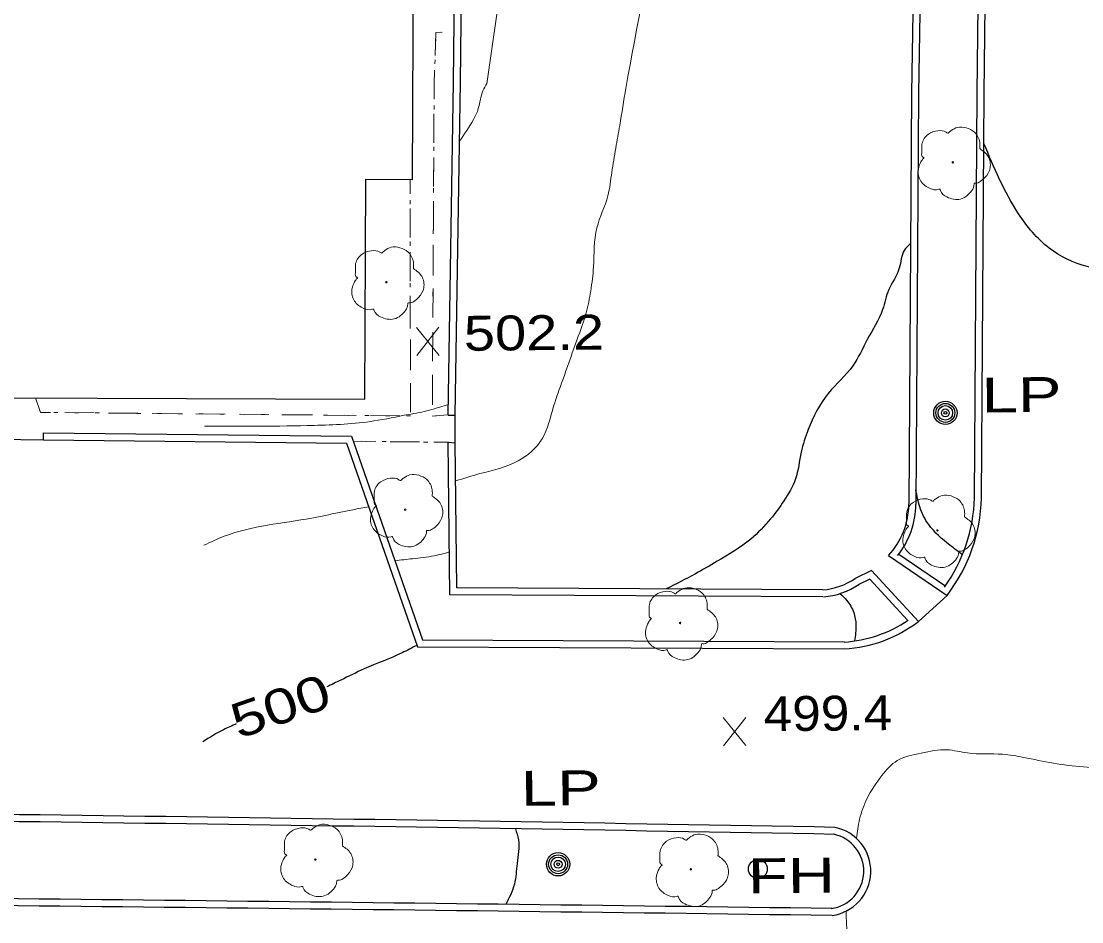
# Model space of a CAD drawing. Extents: x 2362213 to 2366494, y 6968794 to 6978110.
# Drawn here: x 2364097.3 to 2364243, y 6974633.7 to 6974757.5 of the extents above; entities that cross this region are included whole.
import ezdxf
from ezdxf.enums import TextEntityAlignment as Align

# ---------------------------------------------------------------- set-up
doc = ezdxf.new("R2010")
doc.units = 0
doc.header["$LTSCALE"] = 1.9
doc.linetypes.add('DOTTED', pattern=[1.5, 0.3, -1.2])
for name, color, linetype, lineweight in [('11', 7, 'Continuous', 25), ('13', 7, 'Continuous', 13), ('2', 7, 'Continuous', 25), ('20', 7, 'Continuous', 25), ('29', 7, 'Continuous', 13), ('31', 7, 'Continuous', 25), ('35', 7, 'Continuous', 13)]:
    doc.layers.add(name, color=color, linetype=linetype, lineweight=lineweight)

msp = doc.modelspace()

# ---------------------------------------------------------------- linework, layer by layer
at = {"layer": '11'}
msp.add_lwpolyline([(2364144.499, 6974705.543), (2364144.65, 6974735.807), (2364151.03, 6974735.778), (2364151.301, 6974795.572), (2364145.771, 6974795.6), (2364145.92, 6974826.173), (2364151.409, 6974826.146), (2364152.012, 6974945.557), (2364147.142, 6974945.58), (2364147.239, 6974965.852), (2364153.059, 6974965.828), (2364153.569, 6975085.578), (2364148.939, 6975085.594), (2364149.041, 6975115.776), (2364154.952, 6975115.753), (2364155.191, 6975175.679), (2364150.001, 6975175.699), (2364150.119, 6975205.342), (2364048.33, 6975205.742), (2364046.369, 6974705.929)], close=True, dxfattribs=at)
at = {"layer": '13'}
for p, q in [((2364154.016, 6974748.796), (2364154.087, 6974750.797)), ((2364154.016, 6974748.796), (2364154.005, 6974746.796)), ((2364153.994, 6974744.796), (2364153.972, 6974740.796)), ((2364153.961, 6974738.796), (2364153.939, 6974734.796)), ((2364150.7, 6974735.775), (2364150.709, 6974733.775)), ((2364153.928, 6974732.794), (2364153.907, 6974728.794)), ((2364150.708, 6974731.774), (2364150.716, 6974727.774)), ((2364153.896, 6974726.794), (2364153.874, 6974722.793)), ((2364150.725, 6974725.774), (2364150.733, 6974721.774)), ((2364153.863, 6974720.793), (2364153.841, 6974716.794)), ((2364150.732, 6974719.774), (2364150.74, 6974715.774)), ((2364153.83, 6974714.794), (2364153.808, 6974710.792)), ((2364150.749, 6974713.774), (2364150.758, 6974709.773)), ((2364150.757, 6974707.773), (2364150.765, 6974703.773)), ((2364153.797, 6974708.792), (2364153.775, 6974704.792)), ((2364107.284, 6974703.669), (2364103.283, 6974703.711)), ((2364113.284, 6974703.616), (2364109.284, 6974703.648)), ((2364119.285, 6974703.563), (2364115.285, 6974703.595)), ((2364125.286, 6974703.51), (2364121.287, 6974703.542)), ((2364131.287, 6974703.448), (2364127.286, 6974703.489)), ((2364137.288, 6974703.395), (2364133.287, 6974703.427)), ((2364143.29, 6974703.332), (2364139.288, 6974703.374)), ((2364149.289, 6974703.269), (2364145.29, 6974703.311)), ((2364154.21, 6974703.276), (2364155.958, 6974703.412)), ((2364145.994, 6974699.737), (2364142.922, 6974699.778)), ((2364151.994, 6974699.675), (2364147.993, 6974699.716)), ((2364155.994, 6974699.633), (2364153.994, 6974699.654))]:
    msp.add_line(p, q, dxfattribs=at)
at = {"layer": '13', "linetype": 'DOTTED'}
msp.add_line((2364155.994, 6974699.633), (2364142.922, 6974699.778), dxfattribs=at)
for points in [[(2364154.016, 6974748.796), (2364154.268, 6974755.95), (2364156.736, 6974756.173)], [(2364154.016, 6974748.796), (2364153.76, 6974703.241), (2364155.958, 6974703.412)], [(2364150.7, 6974735.775), (2364150.77, 6974703.253), (2364099.944, 6974703.739), (2364099.245, 6974705.722)]]:
    msp.add_lwpolyline(points, dxfattribs=at)
at = {"layer": '13'}
for points in [[(2364154.158, 6974752.798), (2364154.268, 6974755.95), (2364155.107, 6974756.028)], [(2364101.283, 6974703.732), (2364099.944, 6974703.739), (2364099.245, 6974705.722)]]:
    msp.add_lwpolyline(points, dxfattribs=at)
at = {"layer": '2'}
for p, q in [((2364155.959, 6974703.382), (2364156.663, 6974749.151)), ((2364219.62, 6974747.611), (2364219.238, 6974691.125)), ((2364220.581, 6974747.6), (2364220.198, 6974691.115)), ((2364228.25, 6974691.981), (2364228.65, 6974747.647)), ((2364229.211, 6974691.97), (2364229.611, 6974747.636)), ((2364155.959, 6974703.382), (2364156.919, 6974703.372)), ((2364094.067, 6974700.083), (2364100.329, 6974699.993)), ((2364100.329, 6974699.993), (2364100.34, 6974700.953)), ((2364155.964, 6974699.632), (2364156.925, 6974699.541)), ((2364216.456, 6974684.078), (2364224.488, 6974678.594)), ((2364217.884, 6974684.261), (2364224.205, 6974679.951)), ((2364224.488, 6974678.594), (2364220.562, 6974674.996))]:
    msp.add_line(p, q, dxfattribs=at)
for points in [[(2364221.858, 6974924.261), (2364221.316, 6974849.932), (2364219.62, 6974747.611)], [(2364222.818, 6974924.25), (2364222.276, 6974849.922), (2364220.581, 6974747.59)], [(2364228.65, 6974747.647), (2364229.767, 6974847.793), (2364230.8, 6974923.046)], [(2364229.611, 6974747.636), (2364230.727, 6974847.782), (2364231.761, 6974923.035)], [(2364156.663, 6974749.151), (2364158.43, 6974908.005), (2364171.521, 6974909.05)], [(2364157.623, 6974749.14), (2364159.379, 6974907.114), (2364171.6, 6974908.091)], [(2364156.925, 6974699.611), (2364156.919, 6974703.372), (2364157.623, 6974749.14)], [(2364100.34, 6974700.953), (2364142.676, 6974700.486), (2364152.403, 6974672.488), (2364210.399, 6974672.18)], [(2364100.329, 6974699.993), (2364141.995, 6974699.529), (2364151.722, 6974671.532), (2364210.398, 6974671.22)], [(2364207.429, 6974678.381), (2364156.184, 6974678.673), (2364155.964, 6974699.632)], [(2364207.43, 6974679.341), (2364157.135, 6974679.633), (2364156.924, 6974699.641)], [(2364220.562, 6974674.996), (2364214.096, 6974682.015), (2364211.846, 6974680.894)], [(2364219.07, 6974675.202), (2364213.877, 6974680.833), (2364212.274, 6974680.038)]]:
    msp.add_lwpolyline(points, dxfattribs=at)
for centre, radius, start, end in [((2364206.419, 6974692.496), 21.838, 324.2069, 358.67736), ((2364206.419, 6974692.496), 22.798, 322.42649, 358.67736), ((2364208.704, 6974691.212), 10.534, 317.37302, 359.52487), ((2364208.704, 6974691.212), 11.494, 321.49628, 359.52487), ((2364206.683, 6974688.529), 9.216, 274.64934, 304.06602), ((2364206.683, 6974688.529), 10.176, 274.64934, 304.06602), ((2364209.259, 6974689.85), 17.705, 273.49773, 303.99653), ((2364209.259, 6974689.85), 18.665, 273.49773, 307.27125), ((2363854.69, 6955410.083), 19239.878, 88.94454, 89.49226), ((2363854.69, 6955410.083), 19238.918, 88.94454, 89.49226), ((2364207.861, 6974640.673), 6.148, 277.81064, 78.45763), ((2364207.861, 6974640.673), 5.188, 277.81064, 78.45763), ((2363731.334, 6939123.04), 35515.71, 89.22985, 89.52592), ((2363731.334, 6939123.04), 35514.75, 89.22985, 89.52592)]:
    msp.add_arc(centre, radius, start, end, dxfattribs=at)
at = {"layer": '20'}
for centre, radius in [((2364224.259, 6974703.673), 1.6), ((2364224.259, 6974703.673), 1.3), ((2364224.259, 6974703.673), 1), ((2364224.259, 6974703.673), 0.539), ((2364224.259, 6974703.673), 0.192), ((2364171.048, 6974641.624), 1.6), ((2364171.048, 6974641.624), 1.3), ((2364171.048, 6974641.624), 1), ((2364171.048, 6974641.624), 0.539), ((2364171.048, 6974641.624), 0.192), ((2364198.495, 6974640.975), 1.3)]:
    msp.add_circle(centre, radius, dxfattribs=at)
at = {"layer": '29'}
for centre in [(2364225.271, 6974738.114), (2364147.455, 6974721.633), (2364150.033, 6974690.356), (2364223.173, 6974687.512), (2364187.813, 6974674.795), (2364137.7, 6974642.276), (2364189.295, 6974640.927)]:
    msp.add_circle(centre, 0.1, dxfattribs=at)
for points in [[(2364221.305, 6974738.687), (2364221.325, 6974738.697), (2364221.245, 6974738.767), (2364221.009, 6974739.394), (2364221.046, 6974740.675), (2364221.934, 6974741.973), (2364223.24, 6974742.456), (2364224.361, 6974742.267), (2364224.593, 6974742.139), (2364224.663, 6974742.139), (2364224.712, 6974742.18), (2364225.06, 6974742.473), (2364225.925, 6974742.921), (2364227.136, 6974742.853), (2364228.252, 6974742.264), (2364228.985, 6974740.841), (2364228.993, 6974739.981)], [(2364228.983, 6974740), (2364230.123, 6974738.941), (2364230.409, 6974737.354), (2364229.701, 6974736.027), (2364229.046, 6974735.481), (2364228.378, 6974735.264), (2364228.228, 6974735.253), (2364228.209, 6974735.143), (2364227.888, 6974734.24), (2364226.349, 6974733.074), (2364224.456, 6974733.357), (2364223.557, 6974734.299), (2364223.486, 6974734.428), (2364223.366, 6974734.407), (2364222.155, 6974734.525), (2364220.886, 6974735.523), (2364220.54, 6974737.16), (2364220.91, 6974738.184), (2364221.236, 6974738.627), (2364221.306, 6974738.677)], [(2364143.49, 6974722.205), (2364143.51, 6974722.215), (2364143.429, 6974722.284), (2364143.193, 6974722.912), (2364143.231, 6974724.192), (2364144.119, 6974725.491), (2364145.424, 6974725.973), (2364146.546, 6974725.784), (2364146.777, 6974725.656), (2364146.847, 6974725.657), (2364146.896, 6974725.697), (2364147.243, 6974725.99), (2364148.109, 6974726.439), (2364149.319, 6974726.37), (2364150.435, 6974725.781), (2364151.169, 6974724.358), (2364151.177, 6974723.498)], [(2364151.167, 6974723.518), (2364152.307, 6974722.459), (2364152.592, 6974720.871), (2364151.885, 6974719.545), (2364151.23, 6974718.999), (2364150.562, 6974718.783), (2364150.412, 6974718.771), (2364150.393, 6974718.661), (2364150.071, 6974717.758), (2364148.533, 6974716.593), (2364146.641, 6974716.875), (2364145.742, 6974717.817), (2364145.67, 6974717.946), (2364145.551, 6974717.925), (2364144.34, 6974718.043), (2364143.07, 6974719.041), (2364142.723, 6974720.677), (2364143.095, 6974721.701), (2364143.42, 6974722.144), (2364143.49, 6974722.195)], [(2364146.068, 6974690.929), (2364146.088, 6974690.939), (2364146.007, 6974691.008), (2364145.771, 6974691.636), (2364145.809, 6974692.916), (2364146.697, 6974694.215), (2364148.001, 6974694.697), (2364149.123, 6974694.508), (2364149.354, 6974694.38), (2364149.424, 6974694.381), (2364149.474, 6974694.421), (2364149.821, 6974694.715), (2364150.687, 6974695.163), (2364151.897, 6974695.094), (2364153.013, 6974694.505), (2364153.747, 6974693.082), (2364153.755, 6974692.222)], [(2364153.745, 6974692.242), (2364154.885, 6974691.183), (2364155.17, 6974689.595), (2364154.462, 6974688.268), (2364153.808, 6974687.721), (2364153.14, 6974687.505), (2364152.99, 6974687.493), (2364152.971, 6974687.383), (2364152.649, 6974686.48), (2364151.11, 6974685.315), (2364149.218, 6974685.597), (2364148.319, 6974686.539), (2364148.247, 6974686.668), (2364148.128, 6974686.647), (2364146.917, 6974686.766), (2364145.648, 6974687.764), (2364145.302, 6974689.401), (2364145.673, 6974690.425), (2364145.998, 6974690.868), (2364146.068, 6974690.919)], [(2364219.207, 6974688.084), (2364219.227, 6974688.094), (2364219.146, 6974688.163), (2364218.91, 6974688.791), (2364218.948, 6974690.073), (2364219.836, 6974691.371), (2364221.141, 6974691.854), (2364222.263, 6974691.664), (2364222.494, 6974691.536), (2364222.564, 6974691.537), (2364222.614, 6974691.578), (2364222.961, 6974691.871), (2364223.827, 6974692.319), (2364225.038, 6974692.251), (2364226.153, 6974691.661), (2364226.887, 6974690.238), (2364226.895, 6974689.378)], [(2364226.885, 6974689.398), (2364228.025, 6974688.338), (2364228.31, 6974686.751), (2364227.603, 6974685.424), (2364226.948, 6974684.878), (2364226.28, 6974684.661), (2364226.13, 6974684.65), (2364226.111, 6974684.54), (2364225.79, 6974683.636), (2364224.251, 6974682.472), (2364222.358, 6974682.754), (2364221.459, 6974683.695), (2364221.388, 6974683.825), (2364221.268, 6974683.803), (2364220.057, 6974683.922), (2364218.787, 6974684.92), (2364218.442, 6974686.557), (2364218.812, 6974687.58), (2364219.138, 6974688.023), (2364219.207, 6974688.074)], [(2364183.847, 6974675.367), (2364183.867, 6974675.377), (2364183.786, 6974675.446), (2364183.55, 6974676.074), (2364183.588, 6974677.354), (2364184.475, 6974678.653), (2364185.781, 6974679.135), (2364186.903, 6974678.946), (2364187.134, 6974678.818), (2364187.204, 6974678.819), (2364187.255, 6974678.859), (2364187.602, 6974679.153), (2364188.468, 6974679.601), (2364189.678, 6974679.532), (2364190.794, 6974678.943), (2364191.528, 6974677.52), (2364191.536, 6974676.66)], [(2364191.526, 6974676.68), (2364192.666, 6974675.621), (2364192.951, 6974674.033), (2364192.243, 6974672.708), (2364191.589, 6974672.161), (2364190.921, 6974671.945), (2364190.771, 6974671.933), (2364190.752, 6974671.823), (2364190.43, 6974670.92), (2364188.891, 6974669.756), (2364186.998, 6974670.037), (2364186.099, 6974670.979), (2364186.027, 6974671.108), (2364185.908, 6974671.087), (2364184.696, 6974671.206), (2364183.427, 6974672.204), (2364183.081, 6974673.839), (2364183.451, 6974674.863), (2364183.777, 6974675.306), (2364183.847, 6974675.357)], [(2364133.734, 6974642.848), (2364133.754, 6974642.858), (2364133.673, 6974642.927), (2364133.437, 6974643.555), (2364133.475, 6974644.837), (2364134.363, 6974646.135), (2364135.668, 6974646.618), (2364136.79, 6974646.428), (2364137.021, 6974646.301), (2364137.091, 6974646.301), (2364137.141, 6974646.342), (2364137.488, 6974646.635), (2364138.354, 6974647.083), (2364139.565, 6974647.015), (2364140.68, 6974646.425), (2364141.414, 6974645.002), (2364141.422, 6974644.141)], [(2364185.329, 6974641.499), (2364185.349, 6974641.509), (2364185.268, 6974641.579), (2364185.032, 6974642.207), (2364185.07, 6974643.487), (2364185.958, 6974644.786), (2364187.264, 6974645.269), (2364188.386, 6974645.08), (2364188.618, 6974644.952), (2364188.688, 6974644.952), (2364188.737, 6974644.993), (2364189.084, 6974645.286), (2364189.95, 6974645.734), (2364191.161, 6974645.666), (2364192.276, 6974645.077), (2364193.01, 6974643.653), (2364193.018, 6974642.793)], [(2364141.412, 6974644.161), (2364142.552, 6974643.102), (2364142.837, 6974641.515), (2364142.13, 6974640.188), (2364141.475, 6974639.642), (2364140.807, 6974639.425), (2364140.657, 6974639.414), (2364140.638, 6974639.304), (2364140.317, 6974638.401), (2364138.778, 6974637.236), (2364136.885, 6974637.518), (2364135.986, 6974638.459), (2364135.915, 6974638.589), (2364135.795, 6974638.567), (2364134.584, 6974638.686), (2364133.314, 6974639.684), (2364132.969, 6974641.321), (2364133.339, 6974642.344), (2364133.665, 6974642.787), (2364133.734, 6974642.838)], [(2364193.008, 6974642.812), (2364194.147, 6974641.753), (2364194.432, 6974640.166), (2364193.726, 6974638.839), (2364193.071, 6974638.293), (2364192.403, 6974638.077), (2364192.253, 6974638.065), (2364192.234, 6974637.955), (2364191.913, 6974637.052), (2364190.374, 6974635.887), (2364188.481, 6974636.169), (2364187.582, 6974637.111), (2364187.511, 6974637.24), (2364187.391, 6974637.219), (2364186.179, 6974637.337), (2364184.909, 6974638.335), (2364184.564, 6974639.972), (2364184.934, 6974640.996), (2364185.26, 6974641.439), (2364185.329, 6974641.489)]]:
    msp.add_spline(points, degree=3, dxfattribs=at)
at = {"layer": '31', "lineweight": 13}
for p, q in [((2364154.701, 6974711.572), (2364151.584, 6974715.422)), ((2364151.621, 6974711.542), (2364154.664, 6974715.452)), ((2364196.863, 6974657.94), (2364193.747, 6974661.79)), ((2364193.784, 6974657.911), (2364196.826, 6974661.82))]:
    msp.add_line(p, q, dxfattribs=at)
at = {"layer": '31'}
for points in [[(2364270.353, 6974749.644), (2364269.134, 6974746.402), (2364266.718, 6974741.76), (2364264.132, 6974735.095), (2364262.398, 6974729.257), (2364259.421, 6974726.799), (2364255.982, 6974724.646), (2364252.103, 6974723.319), (2364248.945, 6974723.149), (2364243.748, 6974723.779), (2364238.515, 6974726.33), (2364234.32, 6974731.05), (2364229.556, 6974740.716)], [(2364219.477, 6974726.958), (2364218.606, 6974726.02), (2364217.929, 6974723.563), (2364216.488, 6974720.62), (2364215.634, 6974717.882), (2364213.524, 6974713.742), (2364211.538, 6974710.152), (2364208.163, 6974706.36), (2364205.4, 6974701.373), (2364204.449, 6974698.284), (2364203.655, 6974694.587), (2364202.073, 6974691.592), (2364200.247, 6974689.095), (2364197.513, 6974686.327), (2364192.913, 6974683.273), (2364189.919, 6974681.555), (2364185.878, 6974679.466)], [(2364226.605, 6974684.164), (2364224.882, 6974685.488), (2364221.975, 6974688.32), (2364220.742, 6974690.77), (2364220.21, 6974693.075)], [(2364209.776, 6974678.834), (2364210.695, 6974677.912), (2364211.661, 6974676.222), (2364211.977, 6974674.525), (2364211.768, 6974672.323)], [(2364151.66, 6974671.721), (2364149.61, 6974670.691), (2364144.402, 6974668.472), (2364141.195, 6974666.941), (2364139.264, 6974666.012)], [(2364126.832, 6974660.913), (2364125.069, 6974660.126), (2364122.236, 6974658.459)], [(2364165.182, 6974646.499), (2364165.586, 6974645.002), (2364165.407, 6974641.72), (2364165.043, 6974638.896), (2364163.86, 6974636.115)]]:
    msp.add_spline(points, degree=3, dxfattribs=at)
at = {"layer": '35'}
for points in [[(2364272.528, 6974950.795), (2364271.344, 6974949.133), (2364269.528, 6974946.526), (2364268.177, 6974942.503), (2364266.551, 6974935.757), (2364264.265, 6974930.034), (2364262.423, 6974927.077), (2364260.748, 6974923.531), (2364257.996, 6974921.615), (2364254.304, 6974920.74), (2364250.977, 6974921.418), (2364248.697, 6974923.496), (2364245.644, 6974927.978), (2364242.636, 6974932.008), (2364238.33, 6974939.919), (2364236.61, 6974944.172), (2364232.311, 6974949.302), (2364230.281, 6974951.282), (2364228.527, 6974951.776), (2364224.209, 6974952.585), (2364222.386, 6974952.896), (2364217.238, 6974952.638), (2364212.165, 6974948.86), (2364208.946, 6974939.099), (2364206.079, 6974928.301), (2364204.041, 6974924.951), (2364200.347, 6974914.856), (2364194.854, 6974886.791), (2364193.089, 6974882.055), (2364191.668, 6974878.001), (2364190.081, 6974870.386), (2364189.236, 6974861.406), (2364187.067, 6974855.957), (2364184.97, 6974851.456), (2364182.295, 6974846.691), (2364180.887, 6974843.336), (2364178.238, 6974837.941), (2364174.389, 6974827.385), (2364171.929, 6974808.39), (2364168.108, 6974789.712), (2364161.255, 6974748.895)], [(2364221.323, 6974850.253), (2364218.315, 6974848.984), (2364215.77, 6974847.36), (2364211.128, 6974840.294), (2364206.88, 6974834.734), (2364204.7, 6974831.583), (2364201.369, 6974826.451), (2364198.369, 6974821.182), (2364195.718, 6974813.906), (2364191.956, 6974804.751), (2364190.066, 6974791.131), (2364188.48, 6974783.347), (2364185.769, 6974773.809), (2364180.352, 6974748.287)], [(2364180.352, 6974748.287), (2364179.511, 6974743.19), (2364178.98, 6974740.084), (2364178.422, 6974736.739), (2364177.893, 6974733.524), (2364176.375, 6974729.108), (2364175.915, 6974723.773), (2364175.527, 6974720.43), (2364174.896, 6974717.424), (2364173.436, 6974713.15), (2364171.693, 6974708.212), (2364170.438, 6974704.6), (2364168.851, 6974700.115), (2364165.54, 6974697.063), (2364160.316, 6974695.325), (2364156.985, 6974694.323)], [(2364161.265, 6974748.975), (2364160.704, 6974747.95), (2364160.088, 6974745.504), (2364159.422, 6974743.997), (2364157.5, 6974741.01)], [(2364155.985, 6974704.843), (2364154.778, 6974704.471), (2364153.362, 6974704.028), (2364150.518, 6974703.451), (2364145.737, 6974702.565), (2364137.531, 6974701.957), (2364122.453, 6974701.843)], [(2364145.039, 6974690.769), (2364142.832, 6974690.358), (2364137.213, 6974689.214), (2364125.186, 6974686.719), (2364122.369, 6974685.482)], [(2364156.118, 6974684.553), (2364154.023, 6974684.033), (2364151.037, 6974683.625), (2364148.629, 6974683.352)], [(2364269.479, 6974665.072), (2364268.755, 6974664.365), (2364267.574, 6974662.433), (2364265.01, 6974659.599), (2364262.552, 6974657.425), (2364256.99, 6974655.472), (2364252.714, 6974654.942), (2364247.425, 6974654.811), (2364239.099, 6974655.522), (2364235.011, 6974656.313), (2364232.117, 6974656.746), (2364227.304, 6974656.93), (2364224.48, 6974657.363), (2364220.934, 6974656.909), (2364217.654, 6974655.878), (2364215.534, 6974653.817), (2364213.504, 6974650.679), (2364212.481, 6974647.809), (2364212.036, 6974645.185)], [(2364269.179, 6974613.606), (2364266.712, 6974614.283), (2364263.79, 6974614.645), (2364261.028, 6974614.839), (2364257.518, 6974614.765), (2364252.299, 6974614.566), (2364246.392, 6974614.21), (2364241.213, 6974614.04), (2364236.449, 6974613.495), (2364233.151, 6974613.263), (2364231.31, 6974613.326), (2364229.248, 6974613.466), (2364223.927, 6974613.606), (2364219.242, 6974616.131), (2364216.729, 6974618.657), (2364214.532, 6974622.547), (2364211.724, 6974627.61), (2364210.847, 6974631.492), (2364210.612, 6974635.18)]]:
    msp.add_spline(points, degree=3, dxfattribs=at)

# ---------------------------------------------------------------- texts
at = {"layer": '20', "width": 1.4}
for s, p in [('  LP', (2364224.259, 6974703.673)), ('  LP', (2364160.951, 6974649.609)), ('  FH', (2364192.138, 6974637.574))]:
    msp.add_text(s, height=4.8, rotation=0.546, dxfattribs=at).set_placement(p)
at = {"layer": '31'}
for s, width, p in [('502.2', 1.2, (2364158.115, 6974712.204)), ('499.4', 1.1, (2364199.305, 6974659.903))]:
    msp.add_text(s, height=4.8, rotation=0.546, dxfattribs=dict(at, width=width)).set_placement(p)
at = {"layer": '31', "width": 1.3}
msp.add_text(' 500 ', height=4.8, rotation=19.215, dxfattribs=at).set_placement((2364133.697, 6974661.1), align=Align.CENTER)

doc.saveas('drawing.dxf')
